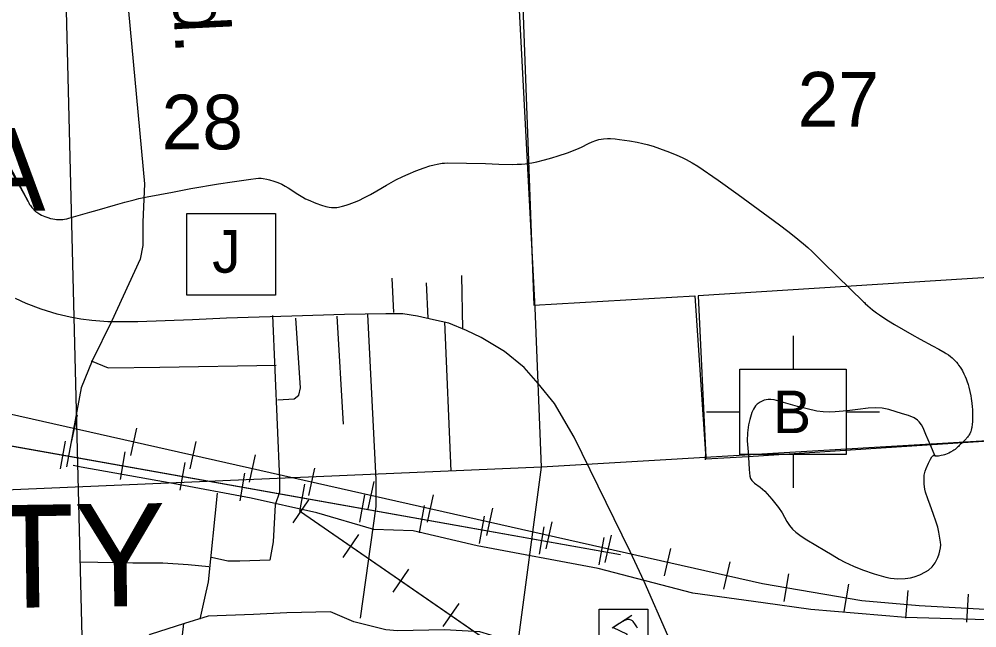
# Model space of a CAD drawing. Extents: x 2480962 to 2688785, y 277103 to 599240.
# Drawn here: x 2561959 to 2569835, y 437582 to 442588 of the extents above; entities that cross this region are included whole.
import ezdxf

# ---------------------------------------------------------------- set-up
doc = ezdxf.new("R2010")
doc.units = 0
for name, color, linetype in [('Cities Incorporated Area', 7, 'Continuous'), ('County Routes Highway Center Lines', 7, 'Continuous'), ('County Seat Names', 7, 'Continuous'), ('Culture', 7, 'Continuous'), ('Lakes and Ponds', 7, 'Continuous'), ('Local Roads Improved', 7, 'Continuous'), ('Local Roads Paved', 7, 'Continuous'), ('Local Roads Related Text', 7, 'Continuous'), ('Narrow River Creek and Branch and Slough', 7, 'Continuous'), ('National Forest', 7, 'Continuous'), ('Railroads', 7, 'Continuous'), ('Roadshields County Roads', 7, 'Continuous'), ('Section Lines', 7, 'Continuous'), ('Section Numbers', 7, 'Continuous'), ('Swamps', 7, 'Continuous')]:
    doc.layers.add(name, color=color, linetype=linetype)

msp = doc.modelspace()

# ---------------------------------------------------------------- linework, layer by layer
at = {"layer": 'Cities Incorporated Area'}
msp.add_line((2562481.924, 437366.851), (2562336.963, 443099.93), dxfattribs=at)
at = {"layer": 'County Routes Highway Center Lines'}
msp.add_lwpolyline([(2567294.76, 437519.036), (2567098.43, 437964.052), (2566984.994, 438208.375), (2566522.527, 439150.762), (2566361.099, 439425.625), (2566225.849, 439591.415), (2566112.414, 439722.302), (2565950.986, 439853.189), (2565759.019, 439970.988), (2565636.857, 440027.705), (2565492.881, 440088.786), (2565366.357, 440114.964), (2565235.47, 440145.504), (2565113.309, 440162.955), (2564973.696, 440162.955), (2564633.39, 440158.593), (2564201.462, 440145.504), (2563664.825, 440128.052), (2563383.418, 440114.964), (2562936.22, 440099.693), (2562687.535, 440099.693), (2562556.648, 440108.419), (2562467.208, 440121.508), (2562379.95, 440136.778), (2562273.059, 440160.774), (2562139.99, 440202.222), (2562017.829, 440250.214), (2561928.39, 440291.661)], dxfattribs=at)
at = {"layer": 'Culture'}
for p, q in [((2568322.764, 439983.583), (2568322.764, 439708.582)), ((2567611.249, 439357.912), (2567886.249, 439357.912)), ((2568759.279, 439357.912), (2569034.263, 439357.912)), ((2568322.764, 439007.241), (2568322.764, 438732.24)), ((2566727.534, 437364.033), (2566727.534, 437735.012)), ((2566727.534, 437735.012), (2567127.728, 437735.012)), ((2567127.728, 437735.012), (2567127.728, 437364.033))]:
    msp.add_line(p, q, dxfattribs=at)
for points in [[(2563338.283, 440989.436), (2564067.348, 440989.436), (2564067.348, 440318.474), (2563338.283, 440318.474)], [(2567886.249, 439708.582), (2568759.279, 439708.582), (2568759.279, 439007.241), (2567886.249, 439007.241)]]:
    msp.add_lwpolyline(points, close=True, dxfattribs=at)
msp.add_lwpolyline([(2566971.714, 437364.409), (2566851.206, 437458.531), (2566962.898, 437526.181), (2566842.39, 437585.007), (2566998.168, 437685.012)], dxfattribs=at)
at = {"layer": 'Lakes and Ponds'}
for points in [[(2569492.258, 438993.76), (2569454.761, 439083.208), (2569415.304, 439171.874), (2569391.927, 439225.475), (2569378.115, 439251.457), (2569360.715, 439276.488), (2569346.978, 439290.872), (2569319.259, 439309.798), (2569271.882, 439328.284), (2569222.219, 439342.714), (2569111.392, 439376.853), (2569055.711, 439388.377), (2568999.464, 439391.657), (2568941.503, 439387.381), (2568854.51, 439376.236), (2568767.378, 439366.555), (2568669.653, 439358.762), (2568620.759, 439356.672), (2568572.007, 439357.916), (2568518.431, 439364.586), (2568438.907, 439381.962), (2568359.906, 439401.765), (2568264.105, 439429.094), (2568168.759, 439456.531), (2568140.082, 439460.773), (2568118.185, 439460.411), (2568085.234, 439453.635), (2568052.805, 439438.704), (2568029.216, 439421.41), (2568014.848, 439406.617), (2567997.897, 439381.551), (2567985.539, 439353.105), (2567967.482, 439295.113), (2567957.037, 439251.598), (2567947.588, 439186.133), (2567947.155, 439120.231), (2567953.94, 439027.992), (2567960.804, 438935.75), (2567963.535, 438883.008), (2567967.848, 438830.319), (2567973.813, 438810.066), (2567983.414, 438794.582), (2568007.361, 438771.089), (2568051.451, 438739.756), (2568072.944, 438723.615), (2568091.465, 438705.785), (2568148.702, 438638.722), (2568204.693, 438570.515), (2568234, 438526.87), (2568272.395, 438457.366), (2568293.51, 438423.85), (2568318.626, 438393.038), (2568345.602, 438367.712), (2568389.644, 438334.603), (2568436.343, 438305.343), (2568511.117, 438261.808), (2568585.756, 438218.195), (2568644.368, 438182.165), (2568703.21, 438146.329), (2568749.504, 438121.532), (2568821.385, 438089.392), (2568894.884, 438059.907), (2568989.55, 438026.843), (2569086.119, 437999.866), (2569125.359, 437991.715), (2569185.193, 437985.937), (2569244.864, 437986.764), (2569288.075, 437992.529), (2569319.819, 438000.641), (2569366.68, 438018.442), (2569413.03, 438042.432), (2569436.491, 438057.534), (2569466.219, 438083.772), (2569491.037, 438117.661), (2569512.866, 438159.794), (2569525.007, 438191.498), (2569535.54, 438239.26), (2569537.017, 438263.246), (2569535.762, 438287.312), (2569523.137, 438369.301), (2569513.568, 438410.135), (2569501.334, 438450.325), (2569476.535, 438521.384), (2569451.41, 438591.962), (2569431.996, 438643.929), (2569412.669, 438696.846), (2569405.893, 438722.914), (2569401.549, 438762.525), (2569400.342, 438802.186), (2569402.058, 438836.59), (2569409.762, 438870.957), (2569417.281, 438892.022), (2569436.294, 438936.208), (2569452.901, 438968.193), (2569465.251, 438987.456), (2569473.854, 438997.528), (2569479.682, 439001.893), (2569487.038, 439002.233), (2569492.258, 438993.76)], [(2567043.295, 437577.972), (2567037.836, 437589.188), (2567032.665, 437598.949), (2567027.822, 437607.287), (2567023.33, 437614.318), (2567014.876, 437625.752), (2567008.016, 437633.358), (2567002.566, 437638.382), (2566998.303, 437641.71), (2566991.615, 437645.911), (2566984.569, 437649.055), (2566978.816, 437650.604), (2566973.245, 437651.261), (2566967.885, 437651.234), (2566962.759, 437650.691), (2566952.934, 437648.466), (2566944.178, 437645.412), (2566936.453, 437642.044), (2566922.933, 437634.973), (2566903.128, 437622.828), (2566893.666, 437616.67), (2566884.637, 437610.827), (2566834.62, 437578.845)]]:
    msp.add_lwpolyline(points, dxfattribs=at)
at = {"layer": 'Local Roads Improved'}
for p, q in [((2570039.977, 440470.522), (2567542.413, 440312.034)), ((2567542.413, 440312.034), (2567607.247, 438984.43))]:
    msp.add_line(p, q, dxfattribs=at)
at = {"layer": 'Local Roads Paved'}
for p, q in [((2565606.96, 440039.695), (2565599.506, 440479.475)), ((2565040.464, 440173.865), (2565025.556, 440457.113)), ((2565323.712, 440129.142), (2565308.804, 440419.844)), ((2564570.869, 440144.05), (2564623.046, 439257.036)), ((2565457.882, 440099.326), (2565510.059, 438869.434)), ((2563311.16, 437617.179), (2563005.551, 434889.054))]:
    msp.add_line(p, q, dxfattribs=at)
for points in [[(2559394.865, 445213.171), (2560083.624, 443997.713), (2561417.871, 444020.075), (2562662.672, 444049.89), (2562729.757, 444027.529), (2562752.118, 443811.366), (2562990.643, 441232.318), (2562975.735, 440919.255), (2562975.735, 440725.453), (2562953.373, 440613.645), (2562722.303, 440106.78), (2562558.317, 439778.809), (2562468.87, 439555.192), (2562349.608, 438906.703)], [(2564041.642, 440151.504), (2564101.273, 438802.349), (2564101.273, 438697.994), (2564064.004, 438593.64), (2564049.096, 438288.03), (2564019.28, 438138.952), (2563773.302, 438131.498), (2563676.401, 438131.498), (2563542.231, 438161.314)], [(2564824.301, 440158.958), (2564891.386, 438802.349), (2564891.386, 438578.732), (2564764.67, 437661.903)], [(2564086.365, 439458.291), (2564220.535, 439465.745), (2564257.805, 439495.561), (2564272.713, 439555.192), (2564235.443, 440129.142)], [(2562550.863, 439778.809), (2562692.487, 439719.178), (2563117.359, 439726.632), (2564071.458, 439741.539)], [(2575434.699, 438176.771), (2573780.443, 438001.931), (2573094.532, 437894.337), (2572583.461, 437840.54), (2571736.16, 437706.048), (2570969.553, 437665.7), (2570202.947, 437638.801), (2569248.051, 437665.7), (2568467.996, 437732.946), (2568077.968, 437786.743), (2567499.651, 437867.438), (2566719.595, 438069.177), (2565724.352, 438257.466), (2565199.832, 438378.509), (2564877.05, 438391.958), (2564406.327, 438526.451), (2563868.358, 438647.494), (2563222.795, 438768.537), (2562469.638, 438903.029), (2562402.391, 438916.479)], [(2563586.954, 438690.54), (2563512.415, 437960.059), (2563482.6, 437825.889), (2563445.33, 437654.449)], [(2562461.416, 438124.044), (2562893.742, 438116.59), (2563139.721, 438116.59), (2563348.43, 438101.683), (2563519.869, 438086.775)], [(2566933.753, 436610.904), (2566926.299, 436707.804), (2566397.073, 437132.676), (2566091.463, 437378.655), (2565942.385, 437483.009), (2565838.031, 437520.279), (2565748.584, 437550.094), (2565457.882, 437565.002), (2565070.279, 437557.548), (2564973.379, 437565.002), (2564712.493, 437632.087), (2564518.691, 437714.08), (2564160.904, 437706.626), (2563885.11, 437691.718), (2563512.415, 437676.811), (2563318.614, 437617.179), (2563035.366, 437527.733), (2562968.281, 437468.102), (2562953.373, 437415.924)]]:
    msp.add_lwpolyline(points, dxfattribs=at)
at = {"layer": 'Narrow River Creek and Branch and Slough'}
for points in [[(2561007.682, 442608.824), (2561051.718, 442560.777), (2561095.009, 442511.955), (2561120.598, 442482.01), (2561158.422, 442436.651), (2561177.64, 442414.252), (2561197.407, 442392.332), (2561249.283, 442337.281), (2561327.972, 442255.548), (2561407.133, 442174.281), (2561438.71, 442142.435), (2562032.799, 441087.592), (2561534.106, 442047.466)], [(2563825.176, 441267.512), (2563865.42, 441272.934), (2563905.685, 441277.85), (2563928.392, 441279.292), (2563948.22, 441278.753), (2563965.538, 441277.059), (2563995.771, 441271.742), (2564018.386, 441266.133), (2564052.209, 441255.796), (2564085.913, 441244.007), (2564119.881, 441229.688), (2564147.959, 441214.981), (2564171.609, 441200.885), (2564251.709, 441147.806), (2564292.842, 441122.495), (2564314.325, 441110.981), (2564336.667, 441100.548), (2564398.286, 441074.567), (2564445.493, 441057.232), (2564481.065, 441047.036), (2564507.67, 441041.638), (2564527.514, 441039.139), (2564556.998, 441038.307), (2564571.573, 441039.365), (2564586.012, 441041.507), (2564619.367, 441048.978), (2564648.492, 441057.309), (2564673.906, 441065.815), (2564718.168, 441083.034), (2564751.141, 441097.551), (2564800.142, 441121.22), (2564848.472, 441146.296), (2564901.622, 441176.069), (2564979.104, 441222.181), (2565018.039, 441244.662), (2565057.842, 441266.004), (2565114.178, 441293.597), (2565156.842, 441313.014), (2565221.893, 441340.148), (2565288.695, 441364.972), (2565335.41, 441380.386), (2565370.707, 441390.302), (2565397.347, 441396.408), (2565437.603, 441402.821), (2565457.877, 441404.56), (2565478.255, 441405.176), (2565636.828, 441403.63), (2565795.393, 441400.076), (2565903.783, 441396.427), (2566012.161, 441393.249), (2566053.449, 441393.762), (2566089.471, 441396.007), (2566120.908, 441399.226), (2566175.744, 441407.381), (2566216.722, 441415.339), (2566277.95, 441429.717), (2566338.894, 441446.368), (2566391.19, 441462.588), (2566467.891, 441489.665), (2566543.775, 441518.501), (2566583.218, 441535.694), (2566641.135, 441564.432), (2566670.616, 441578.029), (2566701.11, 441589.816), (2566724.879, 441596.621), (2566746.02, 441600.796), (2566764.718, 441603.232), (2566797.729, 441605.124), (2566822.592, 441604.884), (2566859.775, 441602.492), (2566896.482, 441598.454), (2566979.42, 441586.641), (2567041.38, 441575.503), (2567087.671, 441565.524), (2567122.269, 441556.982), (2567173.948, 441542.251), (2567225.331, 441524.948), (2567307.787, 441493.89), (2567368.186, 441469.015), (2567412.522, 441448.903), (2567445.169, 441432.761), (2567493.069, 441406.491), (2567539.565, 441377.303), (2567706.51, 441262.786), (2567871.057, 441145.514), (2567994.341, 441055.601), (2568117.146, 440965.032), (2568210.587, 440895.69), (2568280.275, 440843.154), (2568331.938, 440803.006), (2568407.899, 440740.918), (2568444.97, 440708.778), (2568481.303, 440675.752), (2568518.973, 440639.444), (2568574.066, 440583.654), (2568903.379, 440263.071)], [(2562017.145, 441120.946), (2562019.53, 441115.31), (2562023.925, 441105.576), (2562027.386, 441098.354), (2562032.799, 441087.592), (2562038.429, 441076.847), (2562045.298, 441064.587), (2562051.717, 441054.299), (2562057.708, 441045.633), (2562063.279, 441038.308), (2562068.434, 441032.094), (2562073.178, 441026.807), (2562082.053, 441017.891), (2562089.228, 441011.484), (2562094.925, 441006.837), (2562104.014, 441000.118), (2562113.797, 440993.701), (2562129.282, 440984.605), (2562143.94, 440976.828), (2562157.789, 440970.203), (2562170.854, 440964.58), (2562195.521, 440955.582), (2562217.235, 440949.374), (2562236.291, 440945.228), (2562252.98, 440942.593), (2562267.573, 440941.051), (2562280.323, 440940.291), (2562302.559, 440940.29), (2562319.142, 440941.409), (2562331.511, 440942.88), (2562349.931, 440946.111), (2562368.159, 440950.579), (2562483.793, 440984.274), (2562541.625, 441001.325), (2562599.54, 441017.89), (2562751.768, 441060.963), (2562828.041, 441082.122), (2562904.616, 441102.302), (2562943.799, 441111.787), (2563012.75, 441126.612), (2563220.609, 441165.791), (2563371.425, 441194.261), (2563598.671, 441233.238), (2563712.154, 441250.978), (2563825.176, 441267.512)], [(2568903.379, 440263.071), (2568909.885, 440256.757), (2568916.427, 440250.474), (2568938.601, 440230.099), (2568958.56, 440212.897), (2568976.412, 440198.298), (2569008.438, 440173.695), (2569033.033, 440155.973), (2569070.691, 440130.44), (2569109.071, 440106.017), (2569156.743, 440077.074), (2569228.812, 440034.844), (2569301.187, 439993.214), (2569368.784, 439955.622), (2569471.172, 439901.042), (2569522.328, 439873.412), (2569573.16, 439844.843), (2569583.391, 439838.694), (2569601.863, 439826.293), (2569617.287, 439814.528), (2569630.23, 439803.55), (2569641.144, 439793.432), (2569650.386, 439784.192), (2569665.885, 439767.175), (2569676.962, 439753.721), (2569684.97, 439743.249), (2569696.516, 439726.944), (2569707.519, 439709.937), (2569715.367, 439696.783), (2569728.699, 439671.921), (2569738.999, 439649.945), (2569747.06, 439630.54), (2569753.449, 439613.421), (2569763.296, 439583.137), (2569769.707, 439560.142), (2569778.04, 439525.175), (2569785.177, 439489.614), (2569788.993, 439467.27), (2569791.798, 439447.681), (2569793.853, 439430.52), (2569796.589, 439400.461), (2569797.951, 439377.913), (2569798.942, 439344.122), (2569798.738, 439310.41), (2569797.633, 439274.027), (2569796.759, 439260.383), (2569795.611, 439248.475), (2569794.235, 439238.095), (2569792.693, 439229.049), (2569791.05, 439221.172), (2569787.425, 439207.483), (2569784.003, 439197.311), (2569780.996, 439189.744), (2569775.713, 439178.504), (2569769.421, 439167.411), (2569766.007, 439162.103), (2569762.722, 439157.334), (2569756.363, 439148.872), (2569750.607, 439141.901), (2569745.441, 439136.07), (2569736.158, 439126.3), (2569721.803, 439112.143), (2569707.174, 439097.731), (2569700.963, 439091.38), (2569690.369, 439080.481), (2569682.345, 439072.482), (2569676.111, 439066.577), (2569671.24, 439062.202), (2569667.447, 439058.949), (2569661.486, 439054.117), (2569655.141, 439049.338), (2569645.515, 439042.612), (2569636.381, 439036.675), (2569618.995, 439026.529), (2569603.543, 439018.721), (2569589.868, 439012.725), (2569577.807, 439008.13), (2569567.193, 439004.616), (2569557.868, 439001.933), (2569541.489, 438998.133), (2569529.175, 438996.041), (2569519.934, 438994.905), (2569506.08, 438993.903), (2569492.258, 438993.76)]]:
    msp.add_lwpolyline(points, dxfattribs=at)
at = {"layer": 'National Forest'}
for p, q in [((2565854.002, 449393.148), (2566190.456, 440236.461)), ((2566190.456, 440236.461), (2567514.363, 440311.949)), ((2567514.363, 440311.949), (2567606.04, 438972.605)), ((2567954.414, 438990.952), (2570191.339, 439137.73)), ((2567606.04, 438972.605), (2567954.414, 438990.952))]:
    msp.add_line(p, q, dxfattribs=at)
at = {"layer": 'Railroads'}
for p, q in [((2557931.671, 439786.211), (2566903.276, 438184.008)), ((2562437.303, 439334.268), (2562386.736, 439109.896)), ((2562925.069, 439224.34), (2562874.503, 438999.968)), ((2562336.968, 439116.306), (2562296.533, 438889.888)), ((2562336.968, 439116.306), (2562296.533, 438889.888)), ((2563412.836, 439114.412), (2563362.269, 438890.04)), ((2562829.18, 439028.404), (2562788.745, 438801.986)), ((2562829.18, 439028.404), (2562788.745, 438801.986)), ((2563900.602, 439004.484), (2563850.035, 438780.112)), ((2563321.393, 438940.502), (2563280.958, 438714.084)), ((2563321.393, 438940.502), (2563280.958, 438714.084)), ((2564388.368, 438894.556), (2564337.801, 438670.183)), ((2563813.606, 438852.599), (2563773.171, 438626.182)), ((2563813.606, 438852.599), (2563773.171, 438626.182)), ((2564305.818, 438764.697), (2564265.383, 438538.279)), ((2564305.818, 438764.697), (2564265.383, 438538.279)), ((2564876.134, 438784.628), (2564825.567, 438560.255)), ((2564798.031, 438676.795), (2564757.596, 438450.377)), ((2564798.031, 438676.795), (2564757.596, 438450.377)), ((2565363.9, 438674.7), (2565313.333, 438450.327)), ((2564339.439, 438633.561), (2564208.699, 438444.333)), ((2564339.439, 438633.561), (2564208.699, 438444.333)), ((2565290.243, 438588.893), (2565249.808, 438362.475)), ((2565290.243, 438588.893), (2565249.808, 438362.475)), ((2564274.069, 438538.947), (2566952.339, 436688.506)), ((2565782.456, 438500.99), (2565742.021, 438274.572)), ((2565782.456, 438500.99), (2565742.021, 438274.572)), ((2565851.666, 438564.771), (2565801.099, 438340.399)), ((2566339.432, 438454.843), (2566288.865, 438230.471)), ((2564750.804, 438349.345), (2564620.065, 438160.117)), ((2564750.804, 438349.345), (2564620.065, 438160.117)), ((2566274.668, 438413.088), (2566234.233, 438186.67)), ((2566274.668, 438413.088), (2566234.233, 438186.67)), ((2566827.199, 438344.915), (2566776.632, 438120.543)), ((2566766.881, 438325.186), (2566726.446, 438098.768)), ((2566766.881, 438325.186), (2566726.446, 438098.768)), ((2567314.965, 438234.987), (2567264.398, 438010.614)), ((2567802.731, 438125.059), (2567752.164, 437900.686)), ((2565162.169, 438065.129), (2565031.43, 437875.901)), ((2565162.169, 438065.129), (2565031.43, 437875.901)), ((2568286.604, 438026.466), (2568247.849, 437799.754)), ((2568779.455, 437942.217), (2568740.7, 437715.505)), ((2569266.805, 437889.441), (2569246.848, 437660.308)), ((2569762.323, 437858.146), (2569749.263, 437628.517)), ((2565573.534, 437780.913), (2565442.795, 437591.685)), ((2565573.534, 437780.913), (2565442.795, 437591.685))]:
    msp.add_line(p, q, dxfattribs=at)
for points in [[(2535189.55, 474029.408), (2536089.7, 471644.944), (2536291.253, 471185.4), (2536531.488, 470762.342), (2552586.883, 445559.036), (2552586.884, 445559.036), (2553075.384, 444874.143), (2553427.841, 444460.531), (2556691.947, 440882.519), (2556841.764, 440734.641), (2557006.218, 440603.234), (2557183.506, 440489.737), (2557371.687, 440395.394), (2557568.699, 440321.239), (2557735.519, 440276.028), (2568072.12, 437946.462), (2568887.934, 437807.005), (2569361.53, 437765.755), (2570495.789, 437701.245), (2571983.523, 437694.622), (2573132.142, 437796.523), (2616563.163, 443432.973)], [(2536531.488, 470762.342), (2552586.883, 445559.036), (2552586.884, 445559.036), (2553075.384, 444874.143), (2553427.841, 444460.531), (2556691.947, 440882.519), (2556841.764, 440734.641), (2557006.218, 440603.234), (2557183.506, 440489.737), (2557371.687, 440395.394), (2557568.699, 440321.239), (2557735.519, 440276.028), (2568072.12, 437946.462), (2568887.934, 437807.005), (2569361.53, 437765.755), (2570495.789, 437701.245), (2571983.523, 437694.622), (2573132.142, 437796.523), (2616563.163, 443432.973)], [(2504457.222, 450568.165), (2520855.254, 448452.084), (2521247.687, 448380.391), (2521630.476, 448268.069), (2521999.426, 448116.348), (2522298.814, 447957.824), (2522298.813, 447957.824), (2525353.968, 446161.924), (2526001.076, 445825.806), (2526679.773, 445559.173), (2527030.858, 445452.248), (2544991.828, 440495.215), (2545784.966, 440320.413), (2546592.032, 440229.478), (2546781.298, 440220.456), (2557380.702, 439844.874), (2557380.701, 439844.874), (2557789.911, 439808.861), (2557931.671, 439786.211), (2566903.276, 438184.008)], [(2504457.222, 450568.165), (2520855.254, 448452.084), (2521247.687, 448380.391), (2521630.476, 448268.069), (2521999.426, 448116.348), (2522298.814, 447957.824), (2522298.813, 447957.824), (2525353.968, 446161.924), (2526001.076, 445825.806), (2526679.773, 445559.173), (2527030.858, 445452.248), (2544991.828, 440495.215), (2545784.966, 440320.413), (2546592.032, 440229.478), (2546781.298, 440220.456), (2557380.702, 439844.874), (2557380.701, 439844.874), (2557789.911, 439808.861), (2557931.671, 439786.211), (2566903.276, 438184.008)], [(2564274.069, 438538.947), (2566952.339, 436688.506), (2568328.127, 435679.976), (2568328.128, 435679.975), (2573249.347, 431856.346), (2611317.537, 402278.719)], [(2564274.069, 438538.947), (2566952.339, 436688.506), (2568328.127, 435679.976), (2568328.128, 435679.975), (2573249.347, 431856.346), (2611317.537, 402278.719)]]:
    msp.add_lwpolyline(points, dxfattribs=at)
at = {"layer": 'Section Lines'}
for p, q in [((2566203.402, 440213.563), (2565994.388, 444166.757)), ((2566255.321, 438903.715), (2566203.402, 440213.563)), ((2571622.789, 439220.819), (2566255.293, 438903.525)), ((2566255.321, 438903.715), (2560580.392, 438658.759)), ((2565565.011, 433728.6), (2566255.293, 438903.525))]:
    msp.add_line(p, q, dxfattribs=at)
at = {"layer": 'Swamps'}
msp.add_lwpolyline([(2567604.438, 438963.649), (2567602.684, 438996.037)], dxfattribs=at)

# ---------------------------------------------------------------- texts
at = {"layer": 'County Seat Names'}
msp.add_text('CITY', height=845, rotation=0.7367694, dxfattribs=at).set_placement((2560598.243, 437730.069))
at = {"layer": 'Culture'}
for s, height, p in [('J', 349.999, (2563546.775, 440502.454)), ('B', 350, (2568159.161, 439182.912))]:
    msp.add_text(s, height=height, dxfattribs=at).set_placement(p)
at = {"layer": 'Local Roads Related Text'}
msp.add_text('Rd.', height=450, rotation=272.8145722, dxfattribs=at).set_placement((2563200.908, 443232.807))
at = {"layer": 'Roadshields County Roads'}
msp.add_text('100A', height=680, dxfattribs=at).set_placement((2560052.343, 441012.733))
at = {"layer": 'Section Numbers'}
for s, rotation, p in [('27', 359.9795944, (2568361.062, 441703.556)), ('28', 0.0517, (2563130.653, 441516.314))]:
    msp.add_text(s, height=450, rotation=rotation, dxfattribs=at).set_placement(p)

doc.saveas('drawing.dxf')
